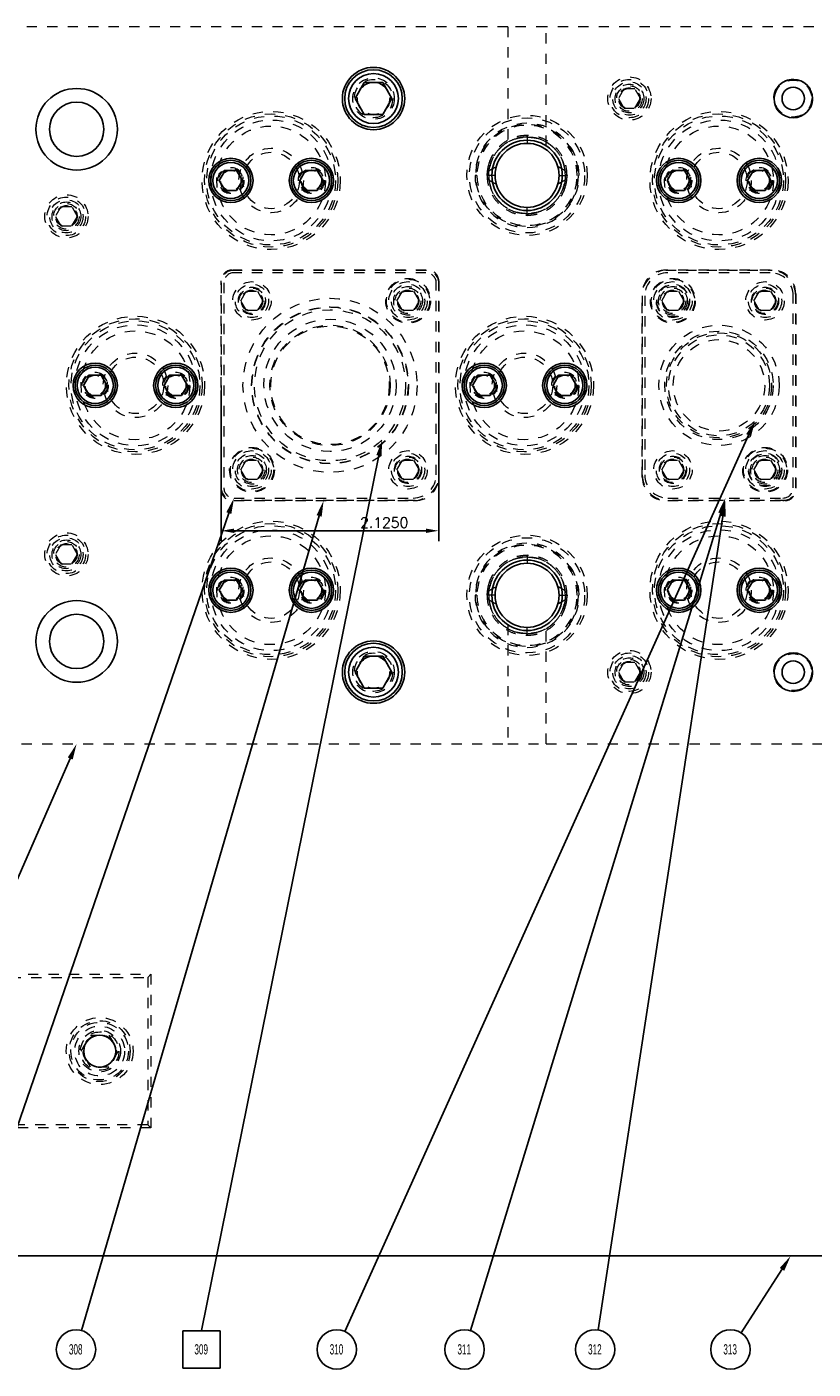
# Model space of a CAD drawing. Header units: inches. Extents: x 220 to 877, y 4 to 174.
# Tile 527 of 656: x 551 to 559, y 149 to 162. Entities that reach past the tile are written whole.
import ezdxf

# ---------------------------------------------------------------- set-up
doc = ezdxf.new("R2010")
doc.units = ezdxf.units.IN
doc.header["$LTSCALE"] = 0.5
doc.header["$MEASUREMENT"] = 0
doc.linetypes.add('HIDDEN', pattern=[0.225, 0.15, -0.075])
doc.layers.get('DEFPOINTS').update_dxf_attribs({"color": 8})
for name, color, linetype in [('DST-M-S', 53, 'Continuous'), ('PAD-M-S', 135, 'Continuous'), ('PBU-M-S', 8, 'Continuous'), ('PUN-M-S', 8, 'Continuous'), ('SID-M-S', 105, 'Continuous'), ('SID-M-S2', 1, 'Continuous'), ('SVF-M-S', 8, 'Continuous')]:
    doc.layers.add(name, color=color, linetype=linetype)
doc.styles.add('DIEMAKER', font='romans.shx')
doc.styles.add('SLDTEXTSTYLE0', font='TXT', dxfattribs={"width": 0.595745})
doc.dimstyles.new('LINEAR', dxfattribs={"dimtxt": 0.1, "dimasz": 0.125, "dimexe": 0.1, "dimexo": 0.05, "dimgap": 0.03, "dimtad": 1, "dimdec": 4, "dimzin": 4, "dimdsep": 46, "dimtxsty": 'DIEMAKER', "dimcen": 0, "dimclrd": 34, "dimclre": 34, "dimclrt": 42, "dimazin": 0, "dimtfac": 1, "dimtdec": 4, "dimtofl": 0, "dimtmove": 0, "dimatfit": 3, "dimfxl": 0, "dimtolj": 1, "dimtzin": 0, "dimarcsym": 0})

# ---------------------------------------------------------------- blocks, each defined once
blk = doc.blocks.new('*D223')
at = {"layer": 'DEFPOINTS', "color": 0}
for p in [(553.16, 158.425), (555.285, 158.425), (555.285, 157.005)]:
    blk.add_point(p, dxfattribs=at)
at = {"layer": 'SID-M-S2', "color": 34, "lineweight": -2}
for p, q in [((553.16, 158.375), (553.16, 156.905)), ((555.285, 158.375), (555.285, 156.905)), ((553.285, 157.005), (555.16, 157.005))]:
    blk.add_line(p, q, dxfattribs=at)
at = {"layer": 'SID-M-S2', "color": 34}
for points in [[(553.285, 157.026), (553.285, 156.984), (553.16, 157.005)], [(555.16, 156.984), (555.16, 157.026), (555.285, 157.005)]]:
    blk.add_solid(points, dxfattribs=at)
at = {"layer": 'SID-M-S2', "color": 42, "insert": (554.752, 157.085), "char_height": 0.1, "attachment_point": 5, "style": 'DIEMAKER'}
blk.add_mtext('\\A1;2.1250', dxfattribs=at)

msp = doc.modelspace()

# ---------------------------------------------------------------- linework, layer by layer
at = {"layer": 'DST-M-S', "linetype": 'HIDDEN', "lineweight": 18}
for p, q in [((548.47261, 152.67488), (552.47261, 152.67488)), ((552.47261, 152.67488), (552.44261, 152.64488)), ((552.47261, 152.67488), (552.47261, 151.17488)), ((548.50261, 152.64488), (552.44261, 152.64488)), ((552.44261, 152.64488), (552.44261, 151.20488)), ((552.47261, 151.17488), (548.47261, 151.17488)), ((552.44261, 151.20488), (548.50261, 151.20488)), ((552.47261, 151.17488), (552.44261, 151.20488))]:
    msp.add_line(p, q, dxfattribs=at)
at = {"layer": 'DST-M-S', "linetype": 'Continuous', "lineweight": 25}
msp.add_line((541.97261, 149.92488), (575.47261, 149.92488), dxfattribs=at)
for centre, radius in [((554.64761, 161.22488), 0.3045), ((551.74761, 160.92488), 0.3985), ((558.74761, 161.22488), 0.1875), ((551.74761, 160.92488), 0.2655), ((556.14761, 160.47488), 0.34375), ((553.2539, 160.42488), 0.21654), ((554.04131, 160.42488), 0.21654), ((557.6289, 160.42488), 0.21654), ((558.41631, 160.42488), 0.21654), ((551.9289, 158.42488), 0.21654), ((552.71631, 158.42488), 0.21654), ((555.7289, 158.42488), 0.21654), ((556.51631, 158.42488), 0.21654), ((553.2539, 156.42488), 0.21654), ((554.04131, 156.42488), 0.21654), ((556.14761, 156.37488), 0.34375), ((557.6289, 156.42488), 0.21654), ((558.41631, 156.42488), 0.21654), ((551.74761, 155.92488), 0.3985), ((551.74761, 155.92488), 0.2655), ((554.64761, 155.62488), 0.3045), ((558.74761, 155.62488), 0.1875), ((551.97261, 151.92488), 0.15625)]:
    msp.add_circle(centre, radius, dxfattribs=at)
at = {"layer": 'DST-M-S', "linetype": 'HIDDEN', "lineweight": 18}
for centre, radius in [((554.64761, 161.22488), 0.203), ((553.64761, 160.42488), 0.65), ((558.02261, 160.42488), 0.65), ((553.64761, 160.42488), 0.62992), ((553.64761, 160.42488), 0.59055), ((553.64761, 160.42488), 0.5315), ((558.02261, 160.42488), 0.62992), ((558.02261, 160.42488), 0.59055), ((558.02261, 160.42488), 0.5315), ((553.64761, 160.42488), 0.31496), ((553.64761, 160.42488), 0.27559), ((558.02261, 160.42488), 0.31496), ((558.02261, 160.42488), 0.27559), ((553.2539, 160.42488), 0.12795), ((554.04131, 160.42488), 0.12795), ((557.6289, 160.42488), 0.12795), ((558.41631, 160.42488), 0.12795), ((554.98511, 159.24988), 0.1875), ((557.57261, 159.24988), 0.15625), ((552.32261, 158.42488), 0.65), ((552.32261, 158.42488), 0.62992), ((552.32261, 158.42488), 0.59055), ((556.12261, 158.42488), 0.65), ((556.12261, 158.42488), 0.62992), ((556.12261, 158.42488), 0.59055), ((552.32261, 158.42488), 0.5315), ((556.12261, 158.42488), 0.5315), ((552.32261, 158.42488), 0.31496), ((556.12261, 158.42488), 0.31496), ((552.32261, 158.42488), 0.27559), ((556.12261, 158.42488), 0.27559), ((551.9289, 158.42488), 0.12795), ((552.71631, 158.42488), 0.12795), ((555.7289, 158.42488), 0.12795), ((556.51631, 158.42488), 0.12795), ((553.46011, 157.59988), 0.1875), ((558.47261, 157.59988), 0.15625), ((553.64761, 156.42488), 0.65), ((553.64761, 156.42488), 0.62992), ((553.64761, 156.42488), 0.59055), ((558.02261, 156.42488), 0.65), ((558.02261, 156.42488), 0.62992), ((558.02261, 156.42488), 0.59055), ((553.64761, 156.42488), 0.5315), ((558.02261, 156.42488), 0.5315), ((553.64761, 156.42488), 0.31496), ((558.02261, 156.42488), 0.31496), ((553.64761, 156.42488), 0.27559), ((558.02261, 156.42488), 0.27559), ((553.2539, 156.42488), 0.12795), ((554.04131, 156.42488), 0.12795), ((557.6289, 156.42488), 0.12795), ((558.41631, 156.42488), 0.12795), ((554.64761, 155.62488), 0.203), ((551.97261, 151.92488), 0.3269), ((551.97261, 151.92488), 0.2969), ((551.97261, 151.92488), 0.203)]:
    msp.add_circle(centre, radius, dxfattribs=at)
at = {"layer": 'PAD-M-S', "linetype": 'HIDDEN', "lineweight": 18}
for p, q in [((553.26511, 159.54988), (555.18011, 159.54988)), ((555.16011, 159.54988), (553.28511, 159.54988)), ((555.16011, 159.52488), (553.28511, 159.52488)), ((557.50261, 159.54988), (558.54261, 159.54988)), ((558.52261, 159.54988), (557.52261, 159.54988)), ((558.52261, 159.52488), (557.52261, 159.52488)), ((553.16011, 157.40488), (553.16011, 159.44488)), ((553.16011, 159.42488), (553.16011, 157.42488)), ((553.18511, 159.42488), (553.18511, 157.42488)), ((555.26011, 157.54988), (555.26011, 159.42488)), ((555.28511, 159.44488), (555.28511, 157.52988)), ((555.28511, 157.54988), (555.28511, 159.42488)), ((557.27261, 157.52988), (557.27261, 159.31988)), ((557.27261, 159.29988), (557.27261, 157.54988)), ((557.29761, 159.29988), (557.29761, 157.54988)), ((558.74761, 157.42488), (558.74761, 159.29988)), ((558.77261, 159.31988), (558.77261, 157.40488)), ((558.77261, 157.42488), (558.77261, 159.29988)), ((555.05511, 157.29988), (553.26511, 157.29988)), ((553.28511, 157.32488), (555.03511, 157.32488)), ((553.28511, 157.29988), (555.03511, 157.29988)), ((558.66761, 157.29988), (557.50261, 157.29988)), ((557.52261, 157.32488), (558.64761, 157.32488)), ((557.52261, 157.29988), (558.64761, 157.29988))]:
    msp.add_line(p, q, dxfattribs=at)
for centre, radius in [((554.64761, 161.22488), 0.15625), ((557.14761, 161.22488), 0.1005), ((556.14761, 160.47488), 0.5875), ((556.14761, 160.47488), 0.5), ((551.64761, 160.07488), 0.1005), ((553.46011, 159.24988), 0.13281), ((554.98511, 159.24988), 0.21875), ((554.98511, 159.24988), 0.211), ((554.98511, 159.24988), 0.1405), ((557.57261, 159.24988), 0.21875), ((557.57261, 159.24988), 0.211), ((557.57261, 159.24988), 0.1405), ((558.47261, 159.24988), 0.13281), ((553.46011, 159.24988), 0.1005), ((554.22261, 158.42488), 0.85), ((558.47261, 159.24988), 0.1005), ((554.22261, 158.42488), 0.766), ((558.02261, 158.42488), 0.5875), ((558.02261, 158.42488), 0.53), ((553.46011, 157.59988), 0.21875), ((553.46011, 157.59988), 0.211), ((558.47261, 157.59988), 0.21875), ((558.47261, 157.59988), 0.211), ((553.46011, 157.59988), 0.1405), ((554.98511, 157.59988), 0.13281), ((554.98511, 157.59988), 0.1005), ((557.57261, 157.59988), 0.13281), ((557.57261, 157.59988), 0.1005), ((558.47261, 157.59988), 0.1405), ((551.64761, 156.77488), 0.1005), ((556.14761, 156.37488), 0.5875), ((556.14761, 156.37488), 0.5), ((554.64761, 155.62488), 0.15625), ((557.14761, 155.62488), 0.1005)]:
    msp.add_circle(centre, radius, dxfattribs=at)
for centre, radius, start, end in [((553.28511, 159.42488), 0.125, 90, 180), ((553.26511, 159.44488), 0.105, 90, 180), ((553.28511, 159.42488), 0.1, 90, 180), ((555.16011, 159.42488), 0.125, 0, 90), ((555.16011, 159.42488), 0.1, 0, 90), ((555.18011, 159.44488), 0.105, 0, 90), ((557.52261, 159.29988), 0.25, 90, 180), ((557.50261, 159.31988), 0.23, 90, 180), ((557.52261, 159.29988), 0.225, 90, 180), ((558.52261, 159.29988), 0.25, 0, 90), ((558.52261, 159.29988), 0.225, 0, 90), ((558.54261, 159.31988), 0.23, 0, 90), ((555.03511, 157.54988), 0.225, 270, 0), ((555.03511, 157.54988), 0.25, 270, 0), ((555.05511, 157.52988), 0.23, 270, 0), ((557.52261, 157.54988), 0.25, 180, 270), ((557.50261, 157.52988), 0.23, 180, 270), ((557.52261, 157.54988), 0.225, 180, 270), ((553.28511, 157.42488), 0.125, 180, 270), ((553.26511, 157.40488), 0.105, 180, 270), ((553.28511, 157.42488), 0.1, 180, 270), ((558.64761, 157.42488), 0.1, 270, 0), ((558.64761, 157.42488), 0.125, 270, 0), ((558.66761, 157.40488), 0.105, 270, 0)]:
    msp.add_arc(centre, radius, start, end, dxfattribs=at)
at = {"layer": 'PBU-M-S', "linetype": 'HIDDEN', "lineweight": 18}
for p, q in [((555.96011, 161.92488), (546.41011, 161.92488)), ((555.96011, 161.92488), (555.96011, 160.76299)), ((556.33511, 161.92488), (555.96011, 161.92488)), ((556.33511, 160.76299), (556.33511, 161.92488)), ((560.14761, 161.92488), (556.33511, 161.92488)), ((555.96011, 156.08677), (555.96011, 154.92488)), ((556.33511, 154.92488), (556.33511, 156.08677)), ((546.41011, 154.92488), (555.96011, 154.92488)), ((555.96011, 154.92488), (556.33511, 154.92488)), ((556.33511, 154.92488), (560.14761, 154.92488))]:
    msp.add_line(p, q, dxfattribs=at)
for centre, radius in [((557.14761, 161.22488), 0.211), ((557.14761, 161.22488), 0.1405), ((558.74761, 161.22488), 0.19), ((553.64761, 160.42488), 0.675), ((558.02261, 160.42488), 0.675), ((551.64761, 160.07488), 0.211), ((551.64761, 160.07488), 0.1405), ((554.98511, 159.24988), 0.1005), ((557.57261, 159.24988), 0.1005), ((552.32261, 158.42488), 0.675), ((556.12261, 158.42488), 0.675), ((553.46011, 157.59988), 0.1005), ((558.47261, 157.59988), 0.1005), ((553.64761, 156.42488), 0.675), ((558.02261, 156.42488), 0.675), ((551.64761, 156.77488), 0.211), ((551.64761, 156.77488), 0.1405), ((557.14761, 155.62488), 0.211), ((557.14761, 155.62488), 0.1405), ((558.74761, 155.62488), 0.19)]:
    msp.add_circle(centre, radius, dxfattribs=at)
at = {"layer": 'PUN-M-S', "linetype": 'HIDDEN', "lineweight": 18}
for centre, radius in [((554.22261, 158.42488), 0.85), ((554.22261, 158.42488), 0.7625), ((554.22261, 158.42488), 0.7375), ((554.22261, 158.42488), 0.64593), ((554.22261, 158.42488), 0.58801), ((554.22261, 158.42488), 0.57898), ((558.02261, 158.42488), 0.5875), ((558.02261, 158.42488), 0.5135), ((558.02261, 158.42488), 0.4935), ((558.02261, 158.42488), 0.44622)]:
    msp.add_circle(centre, radius, dxfattribs=at)
at = {"layer": 'SID-M-S'}
for p, q in [((558.31209, 157.9384), (554.36768, 149.18764)), ((554.701, 157.73871), (552.96718, 149.1962)), ((553.2342, 157.17742), (550.47819, 149.1941)), ((554.1164, 157.15013), (551.79532, 149.19693)), ((558.03939, 157.17573), (555.59355, 149.19618)), ((558.06144, 157.14569), (556.84224, 149.2024)), ((551.68474, 154.78211), (549.22162, 149.18832)), ((558.6381, 149.79375), (558.23871, 149.17396)), ((552.78491, 148.82999), (552.78491, 149.19453)), ((552.78491, 149.19453), (553.14945, 149.19453)), ((553.14945, 149.19453), (553.14945, 148.82999)), ((553.14945, 148.82999), (552.78491, 148.82999))]:
    msp.add_line(p, q, dxfattribs=at)
for centre in [(551.74142, 149.01226), (554.28863, 149.01226), (555.53717, 149.01226), (556.81306, 149.01226), (558.13451, 149.01226)]:
    msp.add_circle(centre, 0.19237, dxfattribs=at)
for points in [[(558.28839, 157.94908), (558.3762, 158.08062), (558.28839, 157.94908), (558.33579, 157.92771)], [(554.67552, 157.74388), (554.73203, 157.89159), (554.67552, 157.74388), (554.72648, 157.73354)], [(553.20962, 157.1859), (553.28511, 157.32488), (553.20962, 157.1859), (553.25878, 157.16894)], [(554.09144, 157.15741), (554.16011, 157.29988), (554.09144, 157.15741), (554.14136, 157.14284)], [(558.01453, 157.18335), (558.08511, 157.32488), (558.01453, 157.18335), (558.06425, 157.16811)], [(558.03574, 157.14963), (558.08511, 157.29988), (558.03574, 157.14963), (558.08714, 157.14174)], [(551.66094, 154.79259), (551.74761, 154.92488), (551.66094, 154.79259), (551.70853, 154.77163)], [(558.61625, 149.80783), (558.72261, 149.92488), (558.61625, 149.80783), (558.65996, 149.77966)]]:
    msp.add_solid(points, dxfattribs=at)
at = {"layer": 'SVF-M-S', "linetype": 'Continuous', "lineweight": 25}
for p, q in [((554.55754, 161.38088), (554.46747, 161.22488)), ((554.73767, 161.38088), (554.55754, 161.38088)), ((554.82774, 161.22488), (554.73767, 161.38088)), ((554.46747, 161.22488), (554.55754, 161.06888)), ((554.73767, 161.06888), (554.82774, 161.22488)), ((554.55754, 161.06888), (554.73767, 161.06888)), ((553.19708, 160.52331), (553.14025, 160.42488)), ((553.14025, 160.42488), (553.19708, 160.32645)), ((553.31073, 160.52331), (553.19708, 160.52331)), ((553.36756, 160.42488), (553.31073, 160.52331)), ((553.31073, 160.32645), (553.36756, 160.42488)), ((553.98448, 160.52331), (553.92765, 160.42488)), ((553.92765, 160.42488), (553.98448, 160.32645)), ((554.09813, 160.52331), (553.98448, 160.52331)), ((554.15496, 160.42488), (554.09813, 160.52331)), ((554.09813, 160.32645), (554.15496, 160.42488)), ((557.57208, 160.52331), (557.51525, 160.42488)), ((557.51525, 160.42488), (557.57208, 160.32645)), ((557.68573, 160.52331), (557.57208, 160.52331)), ((557.74256, 160.42488), (557.68573, 160.52331)), ((557.68573, 160.32645), (557.74256, 160.42488)), ((558.35948, 160.52331), (558.30265, 160.42488)), ((558.30265, 160.42488), (558.35948, 160.32645)), ((558.47313, 160.52331), (558.35948, 160.52331)), ((558.52996, 160.42488), (558.47313, 160.52331)), ((558.47313, 160.32645), (558.52996, 160.42488)), ((553.19708, 160.32645), (553.31073, 160.32645)), ((553.98448, 160.32645), (554.09813, 160.32645)), ((557.57208, 160.32645), (557.68573, 160.32645)), ((558.35948, 160.32645), (558.47313, 160.32645)), ((551.87208, 158.52331), (551.81525, 158.42488)), ((551.98573, 158.52331), (551.87208, 158.52331)), ((552.04256, 158.42488), (551.98573, 158.52331)), ((552.65948, 158.52331), (552.60265, 158.42488)), ((552.77313, 158.52331), (552.65948, 158.52331)), ((552.82996, 158.42488), (552.77313, 158.52331)), ((555.67208, 158.52331), (555.61525, 158.42488)), ((555.78573, 158.52331), (555.67208, 158.52331)), ((555.84256, 158.42488), (555.78573, 158.52331)), ((556.45948, 158.52331), (556.40265, 158.42488)), ((556.57313, 158.52331), (556.45948, 158.52331)), ((556.62996, 158.42488), (556.57313, 158.52331)), ((551.81525, 158.42488), (551.87208, 158.32645)), ((551.87208, 158.32645), (551.98573, 158.32645)), ((551.98573, 158.32645), (552.04256, 158.42488)), ((552.60265, 158.42488), (552.65948, 158.32645)), ((552.65948, 158.32645), (552.77313, 158.32645)), ((552.77313, 158.32645), (552.82996, 158.42488)), ((555.61525, 158.42488), (555.67208, 158.32645)), ((555.67208, 158.32645), (555.78573, 158.32645)), ((555.78573, 158.32645), (555.84256, 158.42488)), ((556.40265, 158.42488), (556.45948, 158.32645)), ((556.45948, 158.32645), (556.57313, 158.32645)), ((556.57313, 158.32645), (556.62996, 158.42488)), ((553.19708, 156.52331), (553.14025, 156.42488)), ((553.31073, 156.52331), (553.19708, 156.52331)), ((553.36756, 156.42488), (553.31073, 156.52331)), ((553.98448, 156.52331), (553.92765, 156.42488)), ((554.09813, 156.52331), (553.98448, 156.52331)), ((554.15496, 156.42488), (554.09813, 156.52331)), ((557.57208, 156.52331), (557.51525, 156.42488)), ((557.68573, 156.52331), (557.57208, 156.52331)), ((557.74256, 156.42488), (557.68573, 156.52331)), ((558.35948, 156.52331), (558.30265, 156.42488)), ((558.47313, 156.52331), (558.35948, 156.52331)), ((558.52996, 156.42488), (558.47313, 156.52331)), ((553.14025, 156.42488), (553.19708, 156.32645)), ((553.31073, 156.32645), (553.36756, 156.42488)), ((553.92765, 156.42488), (553.98448, 156.32645)), ((554.09813, 156.32645), (554.15496, 156.42488)), ((557.51525, 156.42488), (557.57208, 156.32645)), ((557.68573, 156.32645), (557.74256, 156.42488)), ((558.30265, 156.42488), (558.35948, 156.32645)), ((558.47313, 156.32645), (558.52996, 156.42488)), ((553.19708, 156.32645), (553.31073, 156.32645)), ((553.98448, 156.32645), (554.09813, 156.32645)), ((557.57208, 156.32645), (557.68573, 156.32645)), ((558.35948, 156.32645), (558.47313, 156.32645)), ((554.55754, 155.78088), (554.46747, 155.62488)), ((554.73767, 155.78088), (554.55754, 155.78088)), ((554.82774, 155.62488), (554.73767, 155.78088)), ((554.46747, 155.62488), (554.55754, 155.46888)), ((554.73767, 155.46888), (554.82774, 155.62488)), ((554.55754, 155.46888), (554.73767, 155.46888))]:
    msp.add_line(p, q, dxfattribs=at)
at = {"layer": 'SVF-M-S', "linetype": 'HIDDEN', "lineweight": 18}
for p, q in [((557.09348, 161.31863), (557.03935, 161.22488)), ((557.03935, 161.22488), (557.09348, 161.13113)), ((557.20173, 161.31863), (557.09348, 161.31863)), ((557.25586, 161.22488), (557.20173, 161.31863)), ((557.20173, 161.13113), (557.25586, 161.22488)), ((557.09348, 161.13113), (557.20173, 161.13113)), ((556.14761, 160.86553), (556.14761, 160.84997)), ((556.14761, 160.84997), (556.14761, 160.78753)), ((556.14761, 160.78753), (556.14761, 160.78753)), ((555.89726, 160.66216), (555.89726, 160.66216)), ((555.65841, 160.47488), (555.63941, 160.47488)), ((555.83506, 160.47487), (555.77264, 160.47487)), ((556.46015, 160.47489), (556.52257, 160.47489)), ((556.65581, 160.47488), (556.65581, 160.47488)), ((556.71011, 160.47488), (556.71011, 160.47488)), ((551.59348, 160.16863), (551.53935, 160.07488)), ((551.70173, 160.16863), (551.59348, 160.16863)), ((551.75586, 160.07488), (551.70173, 160.16863)), ((556.14761, 160.09979), (556.14761, 160.16223)), ((551.53935, 160.07488), (551.59348, 159.98113)), ((551.70173, 159.98113), (551.75586, 160.07488)), ((556.14761, 160.08423), (556.14761, 160.09979)), ((551.59348, 159.98113), (551.70173, 159.98113)), ((553.35185, 159.24988), (553.40598, 159.34363)), ((553.40598, 159.15613), (553.35185, 159.24988)), ((553.40598, 159.34363), (553.51423, 159.34363)), ((553.51423, 159.34363), (553.56836, 159.24988)), ((553.56836, 159.24988), (553.51423, 159.15613)), ((554.87685, 159.24988), (554.93098, 159.34363)), ((554.93098, 159.15613), (554.87685, 159.24988)), ((554.93098, 159.34363), (555.03923, 159.34363)), ((555.03923, 159.34363), (555.09336, 159.24988)), ((555.09336, 159.24988), (555.03923, 159.15613)), ((557.46435, 159.24988), (557.51848, 159.34363)), ((557.51848, 159.15613), (557.46435, 159.24988)), ((557.51848, 159.34363), (557.62673, 159.34363)), ((557.62673, 159.34363), (557.68086, 159.24988)), ((557.68086, 159.24988), (557.62673, 159.15613)), ((558.36435, 159.24988), (558.41848, 159.34363)), ((558.41848, 159.15613), (558.36435, 159.24988)), ((558.41848, 159.34363), (558.52673, 159.34363)), ((558.52673, 159.34363), (558.58086, 159.24988)), ((558.58086, 159.24988), (558.52673, 159.15613)), ((553.51423, 159.15613), (553.40598, 159.15613)), ((555.03923, 159.15613), (554.93098, 159.15613)), ((557.62673, 159.15613), (557.51848, 159.15613)), ((558.52673, 159.15613), (558.41848, 159.15613)), ((553.35185, 157.59988), (553.40598, 157.69363)), ((553.40598, 157.69363), (553.51423, 157.69363)), ((553.51423, 157.69363), (553.56836, 157.59988)), ((554.87685, 157.59988), (554.93098, 157.69363)), ((554.93098, 157.69363), (555.03923, 157.69363)), ((555.03923, 157.69363), (555.09336, 157.59988)), ((557.46435, 157.59988), (557.51848, 157.69363)), ((557.51848, 157.69363), (557.62673, 157.69363)), ((557.62673, 157.69363), (557.68086, 157.59988)), ((558.36435, 157.59988), (558.41848, 157.69363)), ((558.41848, 157.69363), (558.52673, 157.69363)), ((558.52673, 157.69363), (558.58086, 157.59988)), ((553.40598, 157.50613), (553.35185, 157.59988)), ((553.56836, 157.59988), (553.51423, 157.50613)), ((554.93098, 157.50613), (554.87685, 157.59988)), ((555.09336, 157.59988), (555.03923, 157.50613)), ((557.51848, 157.50613), (557.46435, 157.59988)), ((557.68086, 157.59988), (557.62673, 157.50613)), ((558.41848, 157.50613), (558.36435, 157.59988)), ((558.58086, 157.59988), (558.52673, 157.50613)), ((553.51423, 157.50613), (553.40598, 157.50613)), ((555.03923, 157.50613), (554.93098, 157.50613)), ((557.62673, 157.50613), (557.51848, 157.50613)), ((558.52673, 157.50613), (558.41848, 157.50613)), ((551.59348, 156.86863), (551.53935, 156.77488)), ((551.70173, 156.86863), (551.59348, 156.86863)), ((551.75586, 156.77488), (551.70173, 156.86863)), ((551.53935, 156.77488), (551.59348, 156.68113)), ((551.70173, 156.68113), (551.75586, 156.77488)), ((556.14761, 156.76553), (556.14761, 156.74997)), ((556.14761, 156.74997), (556.14761, 156.68753)), ((551.59348, 156.68113), (551.70173, 156.68113)), ((556.14761, 156.68753), (556.14761, 156.68753)), ((555.89726, 156.56216), (555.89726, 156.56216)), ((555.65841, 156.37488), (555.63941, 156.37488)), ((555.83506, 156.37487), (555.77264, 156.37487)), ((556.46015, 156.37489), (556.52257, 156.37489)), ((556.65581, 156.37488), (556.65581, 156.37488)), ((556.71011, 156.37488), (556.71011, 156.37488)), ((556.14761, 155.99979), (556.14761, 156.06223)), ((556.14761, 155.98423), (556.14761, 155.99979)), ((557.09348, 155.71863), (557.03935, 155.62488)), ((557.20173, 155.71863), (557.09348, 155.71863)), ((557.25586, 155.62488), (557.20173, 155.71863)), ((557.03935, 155.62488), (557.09348, 155.53113)), ((557.20173, 155.53113), (557.25586, 155.62488)), ((557.09348, 155.53113), (557.20173, 155.53113)), ((551.79247, 151.92488), (551.88254, 152.08088)), ((551.88254, 152.08088), (552.06267, 152.08088)), ((552.06267, 152.08088), (552.15274, 151.92488)), ((551.88254, 151.76888), (551.79247, 151.92488)), ((552.15274, 151.92488), (552.06267, 151.76888)), ((552.06267, 151.76888), (551.88254, 151.76888))]:
    msp.add_line(p, q, dxfattribs=at)
at = {"layer": 'SVF-M-S', "linetype": 'Continuous', "lineweight": 25}
for centre, radius in [((554.64761, 161.22488), 0.28125), ((554.64761, 161.22488), 0.24375), ((558.74761, 161.22488), 0.1095), ((553.2539, 160.42488), 0.19685), ((553.2539, 160.42488), 0.17717), ((554.04131, 160.42488), 0.19685), ((554.04131, 160.42488), 0.17717), ((557.6289, 160.42488), 0.19685), ((557.6289, 160.42488), 0.17717), ((558.41631, 160.42488), 0.19685), ((558.41631, 160.42488), 0.17717), ((551.9289, 158.42488), 0.19685), ((551.9289, 158.42488), 0.17717), ((552.71631, 158.42488), 0.19685), ((552.71631, 158.42488), 0.17717), ((555.7289, 158.42488), 0.19685), ((555.7289, 158.42488), 0.17717), ((556.51631, 158.42488), 0.19685), ((556.51631, 158.42488), 0.17717), ((553.2539, 156.42488), 0.19685), ((554.04131, 156.42488), 0.19685), ((557.6289, 156.42488), 0.19685), ((558.41631, 156.42488), 0.19685), ((553.2539, 156.42488), 0.17717), ((554.04131, 156.42488), 0.17717), ((557.6289, 156.42488), 0.17717), ((558.41631, 156.42488), 0.17717), ((554.64761, 155.62488), 0.28125), ((554.64761, 155.62488), 0.24375), ((558.74761, 155.62488), 0.1095)]:
    msp.add_circle(centre, radius, dxfattribs=at)
at = {"layer": 'SVF-M-S', "linetype": 'HIDDEN', "lineweight": 18}
for centre, radius in [((554.64761, 161.22488), 0.1875), ((554.64761, 161.22488), 0.16072), ((554.64761, 161.22488), 0.16045), ((554.64761, 161.22488), 0.15993), ((557.14761, 161.22488), 0.1875), ((557.14761, 161.22488), 0.1625), ((557.14761, 161.22488), 0.125), ((557.14761, 161.22488), 0.10497), ((557.14761, 161.22488), 0.1047), ((557.14761, 161.22488), 0.10418), ((558.74761, 161.22488), 0.1805), ((556.14761, 160.47488), 0.5625), ((553.2539, 160.42488), 0.11811), ((554.04131, 160.42488), 0.11811), ((557.6289, 160.42488), 0.11811), ((558.41631, 160.42488), 0.11811), ((553.2539, 160.42488), 0.10289), ((553.2539, 160.42488), 0.10262), ((553.2539, 160.42488), 0.1021), ((553.2539, 160.42488), 0.09843), ((554.04131, 160.42488), 0.10289), ((554.04131, 160.42488), 0.10262), ((554.04131, 160.42488), 0.1021), ((554.04131, 160.42488), 0.09843), ((557.6289, 160.42488), 0.10289), ((557.6289, 160.42488), 0.10262), ((557.6289, 160.42488), 0.1021), ((557.6289, 160.42488), 0.09843), ((558.41631, 160.42488), 0.10289), ((558.41631, 160.42488), 0.10262), ((558.41631, 160.42488), 0.1021), ((558.41631, 160.42488), 0.09843), ((551.64761, 160.07488), 0.1875), ((551.64761, 160.07488), 0.1625), ((551.64761, 160.07488), 0.125), ((551.64761, 160.07488), 0.10497), ((551.64761, 160.07488), 0.1047), ((551.64761, 160.07488), 0.10418), ((553.46011, 159.24988), 0.1875), ((553.46011, 159.24988), 0.1625), ((553.46011, 159.24988), 0.125), ((554.98511, 159.24988), 0.1625), ((554.98511, 159.24988), 0.125), ((557.57261, 159.24988), 0.1875), ((557.57261, 159.24988), 0.1625), ((557.57261, 159.24988), 0.125), ((558.47261, 159.24988), 0.1875), ((558.47261, 159.24988), 0.1625), ((558.47261, 159.24988), 0.125), ((553.46011, 159.24988), 0.10497), ((553.46011, 159.24988), 0.1047), ((553.46011, 159.24988), 0.10418), ((554.98511, 159.24988), 0.10497), ((554.98511, 159.24988), 0.1047), ((554.98511, 159.24988), 0.10418), ((557.57261, 159.24988), 0.10497), ((557.57261, 159.24988), 0.1047), ((557.57261, 159.24988), 0.10418), ((558.47261, 159.24988), 0.10497), ((558.47261, 159.24988), 0.1047), ((558.47261, 159.24988), 0.10418), ((551.9289, 158.42488), 0.11811), ((551.9289, 158.42488), 0.10289), ((551.9289, 158.42488), 0.10262), ((551.9289, 158.42488), 0.1021), ((551.9289, 158.42488), 0.09843), ((552.71631, 158.42488), 0.11811), ((552.71631, 158.42488), 0.10289), ((552.71631, 158.42488), 0.10262), ((552.71631, 158.42488), 0.1021), ((552.71631, 158.42488), 0.09843), ((555.7289, 158.42488), 0.11811), ((555.7289, 158.42488), 0.10289), ((555.7289, 158.42488), 0.10262), ((555.7289, 158.42488), 0.1021), ((555.7289, 158.42488), 0.09843), ((556.51631, 158.42488), 0.11811), ((556.51631, 158.42488), 0.10289), ((556.51631, 158.42488), 0.10262), ((556.51631, 158.42488), 0.1021), ((556.51631, 158.42488), 0.09843), ((554.98511, 157.59988), 0.1875), ((557.57261, 157.59988), 0.1875), ((558.47261, 157.59988), 0.1875), ((553.46011, 157.59988), 0.1625), ((553.46011, 157.59988), 0.125), ((553.46011, 157.59988), 0.10497), ((553.46011, 157.59988), 0.1047), ((553.46011, 157.59988), 0.10418), ((554.98511, 157.59988), 0.1625), ((554.98511, 157.59988), 0.125), ((554.98511, 157.59988), 0.10497), ((554.98511, 157.59988), 0.1047), ((554.98511, 157.59988), 0.10418), ((557.57261, 157.59988), 0.1625), ((557.57261, 157.59988), 0.125), ((557.57261, 157.59988), 0.10497), ((557.57261, 157.59988), 0.1047), ((557.57261, 157.59988), 0.10418), ((558.47261, 157.59988), 0.1625), ((558.47261, 157.59988), 0.125), ((558.47261, 157.59988), 0.10497), ((558.47261, 157.59988), 0.1047), ((558.47261, 157.59988), 0.10418), ((551.64761, 156.77488), 0.1875), ((551.64761, 156.77488), 0.1625), ((551.64761, 156.77488), 0.125), ((551.64761, 156.77488), 0.10497), ((551.64761, 156.77488), 0.1047), ((551.64761, 156.77488), 0.10418), ((556.14761, 156.37488), 0.5625), ((553.2539, 156.42488), 0.11811), ((553.2539, 156.42488), 0.10289), ((553.2539, 156.42488), 0.10262), ((553.2539, 156.42488), 0.1021), ((553.2539, 156.42488), 0.09843), ((554.04131, 156.42488), 0.11811), ((554.04131, 156.42488), 0.10289), ((554.04131, 156.42488), 0.10262), ((554.04131, 156.42488), 0.1021), ((554.04131, 156.42488), 0.09843), ((557.6289, 156.42488), 0.11811), ((557.6289, 156.42488), 0.10289), ((557.6289, 156.42488), 0.10262), ((557.6289, 156.42488), 0.1021), ((557.6289, 156.42488), 0.09843), ((558.41631, 156.42488), 0.11811), ((558.41631, 156.42488), 0.10289), ((558.41631, 156.42488), 0.10262), ((558.41631, 156.42488), 0.1021), ((558.41631, 156.42488), 0.09843), ((554.64761, 155.62488), 0.1875), ((554.64761, 155.62488), 0.16072), ((554.64761, 155.62488), 0.16045), ((554.64761, 155.62488), 0.15993), ((557.14761, 155.62488), 0.1875), ((557.14761, 155.62488), 0.1625), ((557.14761, 155.62488), 0.125), ((557.14761, 155.62488), 0.10497), ((557.14761, 155.62488), 0.1047), ((557.14761, 155.62488), 0.10418), ((558.74761, 155.62488), 0.1805), ((551.97261, 151.92488), 0.28125), ((551.97261, 151.92488), 0.24375), ((551.97261, 151.92488), 0.1875), ((551.97261, 151.92488), 0.16072), ((551.97261, 151.92488), 0.16045), ((551.97261, 151.92488), 0.15993)]:
    msp.add_circle(centre, radius, dxfattribs=at)
for centre, radius, start, end in [((556.14761, 160.47488), 0.5082, 0, 180), ((556.14761, 160.47488), 0.4892, 0, 180), ((556.14761, 160.47488), 0.5082, 180, 0), ((556.14761, 160.47488), 0.4892, 180, 0), ((556.14761, 156.37488), 0.5082, 0, 180), ((556.14761, 156.37488), 0.4892, 0, 180), ((556.14761, 156.37488), 0.5082, 180, 0), ((556.14761, 156.37488), 0.4892, 180, 0)]:
    msp.add_arc(centre, radius, start, end, dxfattribs=at)
at = {"layer": 'SVF-M-S', "linetype": 'Continuous', "lineweight": 25}
for centre, start, end in [((556.14761, 160.47488), 90, 0), ((556.14761, 160.47488), 0, 90), ((556.14761, 156.37488), 90, 0), ((556.14761, 156.37488), 0, 90)]:
    msp.add_arc(centre, 0.31265, start, end, dxfattribs=at)
at = {"layer": 'SVF-M-S', "linetype": 'HIDDEN', "lineweight": 18}
for points, knots in [([(556.14761, 160.86553), (556.11399, 160.86296), (556.04983, 160.85806), (555.96397, 160.82308), (555.89554, 160.7767), (555.84433, 160.72396), (555.80812, 160.67103), (555.78443, 160.62161), (555.76964, 160.57673), (555.76076, 160.53199), (555.75631, 160.49823), (555.75752, 160.47826), (555.75772, 160.475)], [0, 0, 0, 0, 0.16428431, 0.31357341, 0.44779043, 0.56707943, 0.67134801, 0.76053896, 0.83469807, 0.90201851, 0.98402371, 1, 1, 1, 1]), ([(555.77264, 160.47489), (555.77573, 160.51151), (555.78192, 160.58479), (555.83127, 160.6854), (555.90922, 160.77254), (556.01804, 160.83692), (556.10442, 160.84562), (556.14761, 160.84997)], [0, 0, 0, 0, 0.18665879, 0.37342839, 0.56016747, 0.78008248, 1, 1, 1, 1]), ([(556.14761, 160.84997), (556.11097, 160.84677), (556.03771, 160.84038), (555.93687, 160.79148), (555.8502, 160.71301), (555.78552, 160.60449), (555.77694, 160.51808), (555.77264, 160.47487)], [0, 0, 0, 0, 0.1867859, 0.37351126, 0.56024379, 0.78009737, 1, 1, 1, 1]), ([(555.77512, 160.51853), (555.78176, 160.55188), (555.79504, 160.61859), (555.84794, 160.70752), (555.92505, 160.78341), (556.02765, 160.83879), (556.10762, 160.84624), (556.14761, 160.84997)], [0, 0, 0, 0, 0.18664111, 0.37341917, 0.56013721, 0.78006825, 1, 1, 1, 1]), ([(556.14761, 160.84997), (556.11369, 160.84723), (556.04586, 160.84173), (555.95129, 160.79973), (555.86728, 160.73162), (555.80008, 160.63641), (555.7835, 160.55782), (555.77522, 160.51853)], [0, 0, 0, 0, 0.18677619, 0.3735154, 0.56020566, 0.7801315, 1, 1, 1, 1]), ([(556.53748, 160.47515), (556.53709, 160.49174), (556.53614, 160.53156), (556.52108, 160.59654), (556.48968, 160.66972), (556.43713, 160.74247), (556.36166, 160.80693), (556.26252, 160.85525), (556.18698, 160.86201), (556.14761, 160.86553)], [0, 0, 0, 0, 0.08125691, 0.19495795, 0.32439887, 0.46969835, 0.6307018, 0.80745638, 1, 1, 1, 1]), ([(556.14761, 160.84997), (556.18152, 160.84723), (556.24935, 160.84173), (556.34392, 160.79973), (556.42793, 160.73162), (556.49513, 160.63641), (556.51171, 160.55782), (556.51999, 160.51853)], [0, 0, 0, 0, 0.18677619, 0.3735154, 0.56020566, 0.7801315, 1, 1, 1, 1]), ([(556.14761, 160.84997), (556.18424, 160.84677), (556.2575, 160.84038), (556.35834, 160.79148), (556.44501, 160.71301), (556.50969, 160.60449), (556.51827, 160.51808), (556.52257, 160.47487)], [0, 0, 0, 0, 0.1867859, 0.37351126, 0.56024379, 0.78009737, 1, 1, 1, 1]), ([(556.52257, 160.47489), (556.51948, 160.51151), (556.51329, 160.58479), (556.46394, 160.6854), (556.38599, 160.77254), (556.27717, 160.83692), (556.19079, 160.84562), (556.14761, 160.84997)], [0, 0, 0, 0, 0.18665879, 0.37342839, 0.56016747, 0.78008248, 1, 1, 1, 1]), ([(556.52009, 160.51853), (556.51345, 160.55188), (556.50017, 160.61859), (556.44727, 160.70752), (556.37016, 160.78341), (556.26756, 160.83879), (556.18759, 160.84624), (556.14761, 160.84997)], [0, 0, 0, 0, 0.18664111, 0.37341917, 0.56013721, 0.78006825, 1, 1, 1, 1]), ([(555.77254, 160.5825), (555.77171, 160.58005), (555.76644, 160.56458), (555.76097, 160.53188), (555.75624, 160.49824), (555.75751, 160.47826), (555.75771, 160.475)], [0, 0, 0, 0, 0.0713569, 0.44944103, 0.910068, 1, 1, 1, 1]), ([(555.77506, 160.51854), (555.78774, 160.5273), (555.81037, 160.54294), (555.83547, 160.55415), (555.84651, 160.55909)], [0, 0, 0, 0, 0.55999298, 1, 1, 1, 1]), ([(556.52015, 160.51854), (556.50747, 160.5273), (556.48484, 160.54294), (556.45975, 160.55415), (556.4487, 160.55909)], [0, 0, 0, 0, 0.55999298, 1, 1, 1, 1]), ([(555.75696, 160.47488), (555.7577, 160.48423), (555.75903, 160.50089), (555.77017, 160.51316), (555.77506, 160.51854)], [0, 0, 0, 0, 0.5612126, 1, 1, 1, 1]), ([(555.75696, 160.47488), (555.7577, 160.46553), (555.75903, 160.44887), (555.77017, 160.4366), (555.77506, 160.43122)], [0, 0, 0, 0, 0.5612126, 1, 1, 1, 1]), ([(555.77264, 160.47489), (555.77017, 160.47489), (555.76522, 160.47489), (555.75891, 160.47489), (555.75778, 160.47489), (555.75709, 160.47489)], [0, 0, 0, 0, 0.28087893, 0.56250419, 1, 1, 1, 1]), ([(555.75773, 160.47461), (555.75812, 160.45802), (555.75907, 160.4182), (555.77413, 160.35322), (555.80553, 160.28004), (555.85808, 160.20729), (555.93355, 160.14283), (556.03269, 160.09451), (556.10823, 160.08775), (556.14761, 160.08423)], [0, 0, 0, 0, 0.08125691, 0.19495795, 0.32439887, 0.46969835, 0.6307018, 0.80745638, 1, 1, 1, 1]), ([(556.14761, 160.09979), (556.11097, 160.10299), (556.03771, 160.10938), (555.93687, 160.15828), (555.8502, 160.23675), (555.78552, 160.34527), (555.77694, 160.43168), (555.77264, 160.47489)], [0, 0, 0, 0, 0.1867859, 0.37351126, 0.56024379, 0.78009737, 1, 1, 1, 1]), ([(555.77264, 160.47487), (555.77573, 160.43825), (555.78192, 160.36497), (555.83127, 160.26436), (555.90922, 160.17722), (556.01804, 160.11284), (556.10442, 160.10414), (556.14761, 160.09979)], [0, 0, 0, 0, 0.18665879, 0.37342839, 0.56016747, 0.78008248, 1, 1, 1, 1]), ([(555.77506, 160.43122), (555.78774, 160.42246), (555.81037, 160.40682), (555.83547, 160.39561), (555.84651, 160.39067)], [0, 0, 0, 0, 0.55999298, 1, 1, 1, 1]), ([(555.77512, 160.43123), (555.78176, 160.39788), (555.79504, 160.33117), (555.84794, 160.24224), (555.92505, 160.16635), (556.02765, 160.11097), (556.10762, 160.10352), (556.14761, 160.09979)], [0, 0, 0, 0, 0.18664111, 0.37341917, 0.56013721, 0.78006825, 1, 1, 1, 1]), ([(556.14761, 160.09979), (556.11369, 160.10253), (556.04586, 160.10802), (555.95129, 160.15003), (555.86728, 160.21814), (555.80008, 160.31335), (555.7835, 160.39194), (555.77522, 160.43123)], [0, 0, 0, 0, 0.18677619, 0.3735154, 0.56020566, 0.7801315, 1, 1, 1, 1]), ([(556.14761, 160.09979), (556.18424, 160.10299), (556.2575, 160.10938), (556.35834, 160.15828), (556.44501, 160.23675), (556.50969, 160.34527), (556.51827, 160.43168), (556.52257, 160.47489)], [0, 0, 0, 0, 0.1867859, 0.37351126, 0.56024379, 0.78009737, 1, 1, 1, 1]), ([(556.52257, 160.47487), (556.51948, 160.43825), (556.51329, 160.36497), (556.46394, 160.26436), (556.38599, 160.17722), (556.27717, 160.11284), (556.19079, 160.10414), (556.14761, 160.09979)], [0, 0, 0, 0, 0.18665879, 0.37342839, 0.56016747, 0.78008248, 1, 1, 1, 1]), ([(556.14761, 160.08423), (556.18122, 160.0868), (556.24538, 160.0917), (556.33124, 160.12668), (556.39967, 160.17305), (556.45088, 160.2258), (556.48709, 160.27873), (556.51078, 160.32815), (556.52557, 160.37303), (556.53445, 160.41777), (556.5389, 160.45153), (556.53769, 160.4715), (556.53749, 160.47476)], [0, 0, 0, 0, 0.16428431, 0.31357341, 0.44779043, 0.56707943, 0.67134801, 0.76053896, 0.83469807, 0.90201851, 0.98402371, 1, 1, 1, 1]), ([(556.52009, 160.43123), (556.51345, 160.39788), (556.50017, 160.33117), (556.44727, 160.24224), (556.37016, 160.16635), (556.26756, 160.11097), (556.18759, 160.10352), (556.14761, 160.09979)], [0, 0, 0, 0, 0.18664111, 0.37341917, 0.56013721, 0.78006825, 1, 1, 1, 1]), ([(556.14761, 160.09979), (556.18152, 160.10253), (556.24935, 160.10802), (556.34392, 160.15003), (556.42793, 160.21814), (556.49513, 160.31335), (556.51171, 160.39194), (556.51999, 160.43123)], [0, 0, 0, 0, 0.18677619, 0.3735154, 0.56020566, 0.7801315, 1, 1, 1, 1]), ([(556.52015, 160.43122), (556.50747, 160.42246), (556.48484, 160.40682), (556.45975, 160.39561), (556.4487, 160.39067)], [0, 0, 0, 0, 0.55999298, 1, 1, 1, 1]), ([(556.53826, 160.47488), (556.53751, 160.48423), (556.53618, 160.50089), (556.52504, 160.51316), (556.52015, 160.51854)], [0, 0, 0, 0, 0.5612126, 1, 1, 1, 1]), ([(556.53826, 160.47488), (556.53751, 160.46553), (556.53618, 160.44887), (556.52504, 160.4366), (556.52015, 160.43122)], [0, 0, 0, 0, 0.5612126, 1, 1, 1, 1]), ([(556.52257, 160.47487), (556.52504, 160.47487), (556.52999, 160.47487), (556.5363, 160.47487), (556.53743, 160.47487), (556.53812, 160.47487)], [0, 0, 0, 0, 0.28087893, 0.56250419, 1, 1, 1, 1]), ([(556.52267, 160.36726), (556.5235, 160.36971), (556.52877, 160.38518), (556.53424, 160.41788), (556.53897, 160.45152), (556.5377, 160.4715), (556.5375, 160.47476)], [0, 0, 0, 0, 0.0713569, 0.44944103, 0.910068, 1, 1, 1, 1]), ([(556.14761, 156.76553), (556.11399, 156.76296), (556.04983, 156.75806), (555.96397, 156.72308), (555.89554, 156.6767), (555.84433, 156.62396), (555.80812, 156.57103), (555.78443, 156.52161), (555.76964, 156.47673), (555.76076, 156.43199), (555.75631, 156.39823), (555.75752, 156.37826), (555.75772, 156.375)], [0, 0, 0, 0, 0.16428431, 0.31357341, 0.44779043, 0.56707943, 0.67134801, 0.76053896, 0.83469807, 0.90201851, 0.98402371, 1, 1, 1, 1]), ([(555.77264, 156.37489), (555.77573, 156.41151), (555.78192, 156.48479), (555.83127, 156.5854), (555.90922, 156.67254), (556.01804, 156.73692), (556.10442, 156.74562), (556.14761, 156.74997)], [0, 0, 0, 0, 0.18665879, 0.37342839, 0.56016747, 0.78008248, 1, 1, 1, 1]), ([(556.14761, 156.74997), (556.11097, 156.74677), (556.03771, 156.74038), (555.93687, 156.69148), (555.8502, 156.61301), (555.78552, 156.50449), (555.77694, 156.41808), (555.77264, 156.37487)], [0, 0, 0, 0, 0.1867859, 0.37351126, 0.56024379, 0.78009737, 1, 1, 1, 1]), ([(555.77512, 156.41853), (555.78176, 156.45188), (555.79504, 156.51859), (555.84794, 156.60752), (555.92505, 156.68341), (556.02765, 156.73879), (556.10762, 156.74624), (556.14761, 156.74997)], [0, 0, 0, 0, 0.18664111, 0.37341917, 0.56013721, 0.78006825, 1, 1, 1, 1]), ([(556.14761, 156.74997), (556.11369, 156.74723), (556.04586, 156.74173), (555.95129, 156.69973), (555.86728, 156.63162), (555.80008, 156.53641), (555.7835, 156.45782), (555.77522, 156.41853)], [0, 0, 0, 0, 0.18677619, 0.3735154, 0.56020566, 0.7801315, 1, 1, 1, 1]), ([(556.53748, 156.37515), (556.53709, 156.39174), (556.53614, 156.43156), (556.52108, 156.49654), (556.48968, 156.56972), (556.43713, 156.64247), (556.36166, 156.70693), (556.26252, 156.75525), (556.18698, 156.76201), (556.14761, 156.76553)], [0, 0, 0, 0, 0.08125691, 0.19495795, 0.32439887, 0.46969835, 0.6307018, 0.80745638, 1, 1, 1, 1]), ([(556.52257, 156.37489), (556.51948, 156.41151), (556.51329, 156.48479), (556.46394, 156.5854), (556.38599, 156.67254), (556.27717, 156.73692), (556.19079, 156.74562), (556.14761, 156.74997)], [0, 0, 0, 0, 0.18665879, 0.37342839, 0.56016747, 0.78008248, 1, 1, 1, 1]), ([(556.52009, 156.41853), (556.51345, 156.45188), (556.50017, 156.51859), (556.44727, 156.60752), (556.37016, 156.68341), (556.26756, 156.73879), (556.18759, 156.74624), (556.14761, 156.74997)], [0, 0, 0, 0, 0.18664111, 0.37341917, 0.56013721, 0.78006825, 1, 1, 1, 1]), ([(556.14761, 156.74997), (556.18152, 156.74723), (556.24935, 156.74173), (556.34392, 156.69973), (556.42793, 156.63162), (556.49513, 156.53641), (556.51171, 156.45782), (556.51999, 156.41853)], [0, 0, 0, 0, 0.18677619, 0.3735154, 0.56020566, 0.7801315, 1, 1, 1, 1]), ([(556.14761, 156.74997), (556.18424, 156.74677), (556.2575, 156.74038), (556.35834, 156.69148), (556.44501, 156.61301), (556.50969, 156.50449), (556.51827, 156.41808), (556.52257, 156.37487)], [0, 0, 0, 0, 0.1867859, 0.37351126, 0.56024379, 0.78009737, 1, 1, 1, 1]), ([(555.77254, 156.4825), (555.77171, 156.48005), (555.76644, 156.46458), (555.76097, 156.43188), (555.75624, 156.39824), (555.75751, 156.37826), (555.75771, 156.375)], [0, 0, 0, 0, 0.0713569, 0.44944103, 0.910068, 1, 1, 1, 1]), ([(555.75696, 156.37488), (555.7577, 156.38423), (555.75903, 156.40089), (555.77017, 156.41316), (555.77506, 156.41854)], [0, 0, 0, 0, 0.5612126, 1, 1, 1, 1]), ([(555.75696, 156.37488), (555.7577, 156.36553), (555.75903, 156.34887), (555.77017, 156.3366), (555.77506, 156.33122)], [0, 0, 0, 0, 0.5612126, 1, 1, 1, 1]), ([(555.77264, 156.37489), (555.77017, 156.37489), (555.76522, 156.37489), (555.75891, 156.37489), (555.75778, 156.37489), (555.75709, 156.37489)], [0, 0, 0, 0, 0.28087893, 0.56250419, 1, 1, 1, 1]), ([(555.75773, 156.37461), (555.75812, 156.35802), (555.75907, 156.3182), (555.77413, 156.25322), (555.80553, 156.18004), (555.85808, 156.10729), (555.93355, 156.04283), (556.03269, 155.99451), (556.10823, 155.98775), (556.14761, 155.98423)], [0, 0, 0, 0, 0.08125691, 0.19495795, 0.32439887, 0.46969835, 0.6307018, 0.80745638, 1, 1, 1, 1]), ([(556.14761, 155.99979), (556.11097, 156.00299), (556.03771, 156.00938), (555.93687, 156.05828), (555.8502, 156.13675), (555.78552, 156.24527), (555.77694, 156.33168), (555.77264, 156.37489)], [0, 0, 0, 0, 0.1867859, 0.37351126, 0.56024379, 0.78009737, 1, 1, 1, 1]), ([(555.77264, 156.37487), (555.77573, 156.33825), (555.78192, 156.26497), (555.83127, 156.16436), (555.90922, 156.07722), (556.01804, 156.01284), (556.10442, 156.00414), (556.14761, 155.99979)], [0, 0, 0, 0, 0.18665879, 0.37342839, 0.56016747, 0.78008248, 1, 1, 1, 1]), ([(555.77506, 156.41854), (555.78774, 156.4273), (555.81037, 156.44294), (555.83547, 156.45415), (555.84651, 156.45909)], [0, 0, 0, 0, 0.55999298, 1, 1, 1, 1]), ([(556.14761, 155.99979), (556.18424, 156.00299), (556.2575, 156.00938), (556.35834, 156.05828), (556.44501, 156.13675), (556.50969, 156.24527), (556.51827, 156.33168), (556.52257, 156.37489)], [0, 0, 0, 0, 0.1867859, 0.37351126, 0.56024379, 0.78009737, 1, 1, 1, 1]), ([(556.52257, 156.37487), (556.51948, 156.33825), (556.51329, 156.26497), (556.46394, 156.16436), (556.38599, 156.07722), (556.27717, 156.01284), (556.19079, 156.00414), (556.14761, 155.99979)], [0, 0, 0, 0, 0.18665879, 0.37342839, 0.56016747, 0.78008248, 1, 1, 1, 1]), ([(556.14761, 155.98423), (556.18122, 155.9868), (556.24538, 155.9917), (556.33124, 156.02668), (556.39967, 156.07305), (556.45088, 156.1258), (556.48709, 156.17873), (556.51078, 156.22815), (556.52557, 156.27303), (556.53445, 156.31777), (556.5389, 156.35153), (556.53769, 156.3715), (556.53749, 156.37476)], [0, 0, 0, 0, 0.16428431, 0.31357341, 0.44779043, 0.56707943, 0.67134801, 0.76053896, 0.83469807, 0.90201851, 0.98402371, 1, 1, 1, 1]), ([(556.52015, 156.41854), (556.50747, 156.4273), (556.48484, 156.44294), (556.45975, 156.45415), (556.4487, 156.45909)], [0, 0, 0, 0, 0.55999298, 1, 1, 1, 1]), ([(556.53826, 156.37488), (556.53751, 156.38423), (556.53618, 156.40089), (556.52504, 156.41316), (556.52015, 156.41854)], [0, 0, 0, 0, 0.5612126, 1, 1, 1, 1]), ([(556.53826, 156.37488), (556.53751, 156.36553), (556.53618, 156.34887), (556.52504, 156.3366), (556.52015, 156.33122)], [0, 0, 0, 0, 0.5612126, 1, 1, 1, 1]), ([(556.52257, 156.37487), (556.52504, 156.37487), (556.52999, 156.37487), (556.5363, 156.37487), (556.53743, 156.37487), (556.53812, 156.37487)], [0, 0, 0, 0, 0.28087893, 0.56250419, 1, 1, 1, 1]), ([(556.52267, 156.26726), (556.5235, 156.26971), (556.52877, 156.28518), (556.53424, 156.31788), (556.53897, 156.35152), (556.5377, 156.3715), (556.5375, 156.37476)], [0, 0, 0, 0, 0.0713569, 0.44944103, 0.910068, 1, 1, 1, 1]), ([(555.77506, 156.33122), (555.78774, 156.32246), (555.81037, 156.30682), (555.83547, 156.29561), (555.84651, 156.29067)], [0, 0, 0, 0, 0.55999298, 1, 1, 1, 1]), ([(555.77512, 156.33123), (555.78176, 156.29788), (555.79504, 156.23117), (555.84794, 156.14224), (555.92505, 156.06635), (556.02765, 156.01097), (556.10762, 156.00352), (556.14761, 155.99979)], [0, 0, 0, 0, 0.18664111, 0.37341917, 0.56013721, 0.78006825, 1, 1, 1, 1]), ([(556.14761, 155.99979), (556.11369, 156.00253), (556.04586, 156.00802), (555.95129, 156.05003), (555.86728, 156.11814), (555.80008, 156.21335), (555.7835, 156.29194), (555.77522, 156.33123)], [0, 0, 0, 0, 0.18677619, 0.3735154, 0.56020566, 0.7801315, 1, 1, 1, 1]), ([(556.52009, 156.33123), (556.51345, 156.29788), (556.50017, 156.23117), (556.44727, 156.14224), (556.37016, 156.06635), (556.26756, 156.01097), (556.18759, 156.00352), (556.14761, 155.99979)], [0, 0, 0, 0, 0.18664111, 0.37341917, 0.56013721, 0.78006825, 1, 1, 1, 1]), ([(556.14761, 155.99979), (556.18152, 156.00253), (556.24935, 156.00802), (556.34392, 156.05003), (556.42793, 156.11814), (556.49513, 156.21335), (556.51171, 156.29194), (556.51999, 156.33123)], [0, 0, 0, 0, 0.18677619, 0.3735154, 0.56020566, 0.7801315, 1, 1, 1, 1]), ([(556.52015, 156.33122), (556.50747, 156.32246), (556.48484, 156.30682), (556.45975, 156.29561), (556.4487, 156.29067)], [0, 0, 0, 0, 0.55999298, 1, 1, 1, 1])]:
    msp.add_open_spline(points, degree=3, knots=knots, dxfattribs=at)

# ---------------------------------------------------------------- texts
at = {"layer": 'SID-M-S', "char_height": 0.1, "attachment_point": 2, "style": 'SLDTEXTSTYLE0'}
for s, insert in [('308', (551.7384, 149.06336)), ('309', (552.96416, 149.06336)), ('310', (554.28561, 149.06336)), ('311', (555.53415, 149.06336)), ('312', (556.81004, 149.06336)), ('313', (558.13149, 149.06336))]:
    msp.add_mtext(s, dxfattribs=dict(at, insert=insert))

# ---------------------------------------------------------------- dimensions: what is measured, and where the dimension line sits
at = {"layer": 'SID-M-S2'}
dim = msp.add_linear_dim(base=(555.28511, 157.00488), p1=(553.16011, 158.42488), p2=(555.28511, 158.42488), dimstyle='LINEAR', dxfattribs=at)
dim.commit()
dim.dimension.update_dxf_attribs({"geometry": '*D223', "text_midpoint": (554.75199, 157.00488), "dimtype": 160})

doc.saveas('drawing.dxf')
